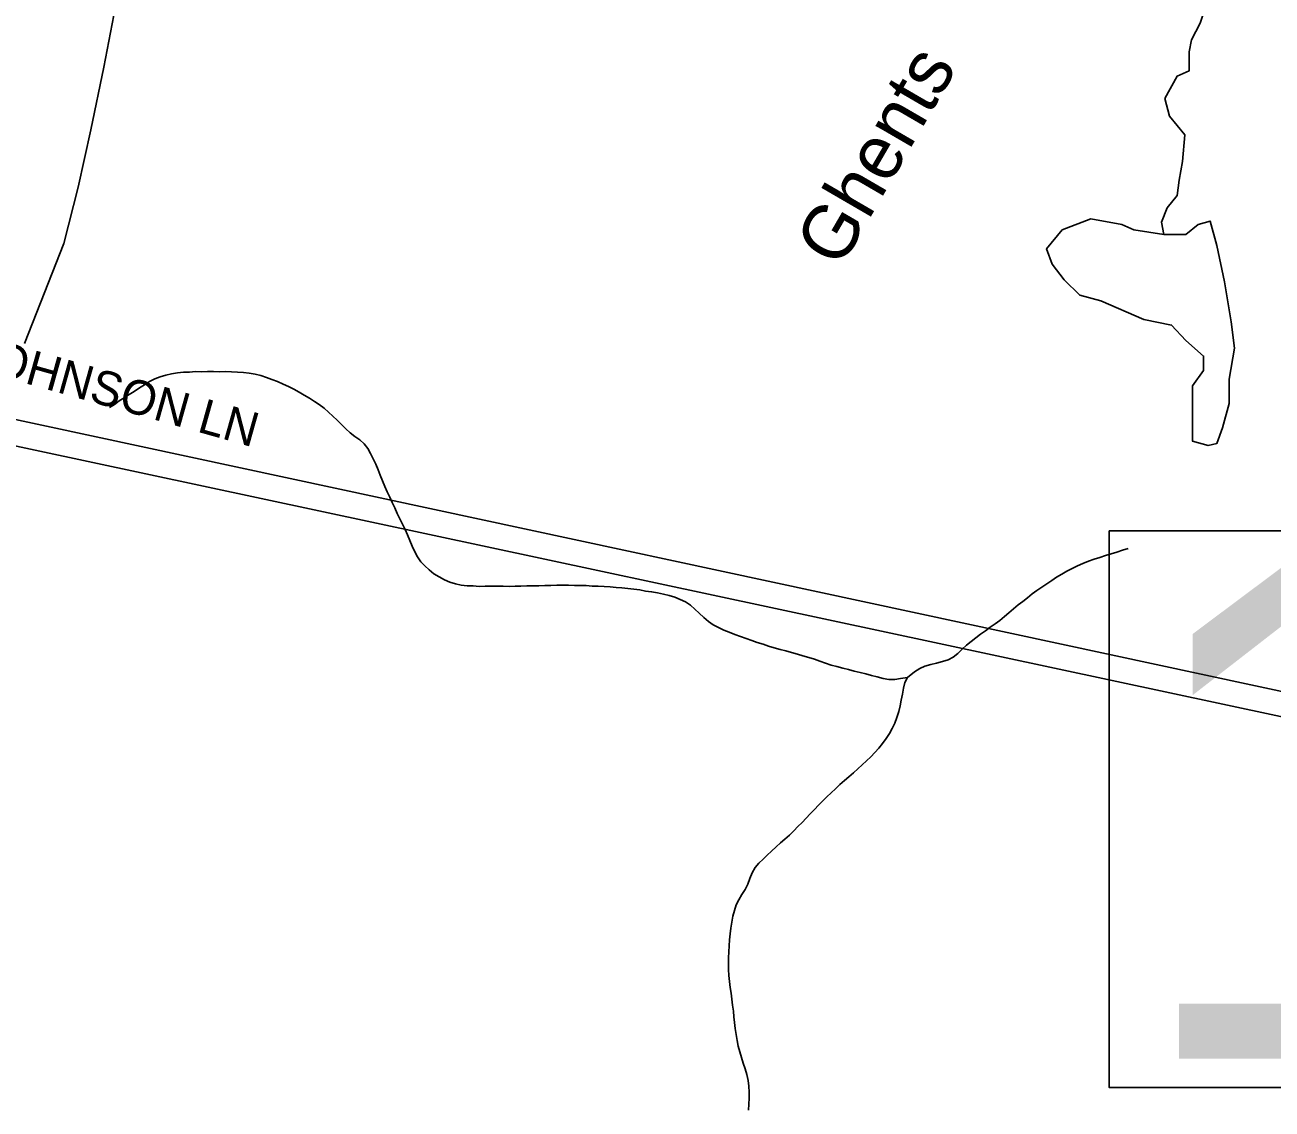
# Model space of a CAD drawing. Extents: x 1950930 to 2061844, y 904556 to 1017002.
# Drawn here: x 1986522 to 1989964, y 989789 to 992782 of the extents above; entities that cross this region are included whole.
import ezdxf

# ---------------------------------------------------------------- set-up
doc = ezdxf.new("R2010")
doc.units = 0
for name, color, linetype in [('Exist Hydrographic Creek Single Shore', 7, 'Continuous'), ('Exist Hydrographic Creek Single Shore Label', 7, 'Continuous'), ('Exist Hydrographic Lake Shore', 7, 'Continuous'), ('Exist Hydrographic Misc Water Feature', 7, 'Continuous'), ('Exist Road Non-System Type 51 Label', 7, 'Continuous'), ('Exist Road Secondary Structure Standard Bridge Number Label', 7, 'Continuous'), ('Exist Road Secondary Type 51 Attributed', 7, 'Continuous'), ('Exist Utilities Electrical Transmission Line', 7, 'Continuous')]:
    doc.layers.add(name, color=color, linetype=linetype)

msp = doc.modelspace()

# ---------------------------------------------------------------- linework, layer by layer
at = {"layer": 'Exist Hydrographic Creek Single Shore'}
for points in [[(1989803.1, 992896.8), (1989766.4, 992786.9), (1989742, 992741.1), (1989735.9, 992707.5), (1989735.9, 992655.6), (1989702.3, 992640.3), (1989668.7, 992579.3), (1989681, 992530.4), (1989723.7, 992478.5), (1989717.6, 992405.2), (1989708.4, 992353.3), (1989702.3, 992310.6), (1989674.8, 992277), (1989659.6, 992237.3), (1989665.7, 992203.7)], [(1989567.1, 991336.8), (1989551.3, 991331.5), (1989535.7, 991326.8), (1989520.1, 991322.1), (1989504.3, 991316.8), (1989488.9, 991311.4), (1989473.3, 991306.8), (1989457.8, 991301.3), (1989442.4, 991295.1), (1989427.2, 991288.8), (1989412.6, 991281.7), (1989398.1, 991273.9), (1989383.9, 991266), (1989369.8, 991257.2), (1989356.1, 991248.5), (1989342.3, 991238.9), (1989328.6, 991230.2), (1989315, 991220.6), (1989301.9, 991211), (1989289.2, 991200.7), (1989276.3, 991190.2), (1989263.4, 991180.7), (1989250.9, 991170.2), (1989238.1, 991159), (1989225.6, 991148.6), (1989212.9, 991138.2), (1989199.8, 991128.7), (1989186.5, 991119), (1989173.1, 991109.5), (1989160, 991099.9), (1989146.9, 991089.5), (1989134, 991080), (1989121.1, 991069.5), (1989109, 991058.2), (1989097.1, 991047.1), (1989084.4, 991036.7), (1989070.2, 991029.6), (1989054.4, 991024.2), (1989038.2, 991020.4), (1989022.2, 991016.6), (1989006.2, 991012), (1988991.7, 991004.9), (1988977.7, 990996.2), (1988958.5, 990980.2)], [(1988958.5, 990980.2), (1988950.5, 990966.4), (1988947.2, 990950.9), (1988944.1, 990934.5), (1988941, 990918.2), (1988937.5, 990901.9), (1988933.9, 990886.3), (1988928.9, 990870), (1988923.2, 990854.6), (1988916.2, 990840), (1988908, 990826.1), (1988898.8, 990812.4), (1988889.1, 990798.6), (1988879.1, 990785.8), (1988868, 990773.6), (1988856.8, 990761.6), (1988845.1, 990750.4), (1988833.2, 990739.1), (1988821.1, 990727.9), (1988808.6, 990717.4), (1988796.5, 990706.2), (1988784, 990695.8), (1988771.7, 990684.6), (1988759.4, 990673.4), (1988747.5, 990662.2), (1988735.8, 990650.9), (1988724.3, 990639.6), (1988712.8, 990627.6), (1988701.3, 990616.4), (1988689.8, 990604.3), (1988678.6, 990592.2), (1988667.3, 990580.1), (1988655.6, 990568.9), (1988644.1, 990556.8), (1988632.2, 990545.5), (1988619.9, 990534.3), (1988607.4, 990523.9), (1988595.3, 990512.6), (1988582.8, 990501.4), (1988570.9, 990490.2), (1988559.2, 990479), (1988547.9, 990467.7), (1988537.3, 990455.6), (1988529.1, 990441), (1988523.1, 990425.6), (1988517, 990410.1), (1988509.6, 990395.4), (1988500.8, 990381.7), (1988492.6, 990367.1), (1988485.2, 990352.6), (1988480.3, 990337), (1988476.2, 990321.5), (1988473.1, 990305.2), (1988470.6, 990288.8), (1988468.6, 990272.5), (1988466.9, 990256.1), (1988465.7, 990239.7), (1988464.7, 990223.3), (1988464.1, 990206.9), (1988464.1, 990190.5), (1988464.3, 990174.1), (1988464.7, 990157.7), (1988466.3, 990141.1), (1988468.8, 990124.7), (1988471.5, 990109.1), (1988473.5, 990092.7), (1988475.4, 990076.1), (1988477.4, 990059.7), (1988479, 990043.2), (1988480.7, 990027.7), (1988482.7, 990011.1), (1988484.8, 989994.7), (1988487.5, 989978.3), (1988490.3, 989962.6), (1988494.8, 989947), (1988500.2, 989931.3), (1988504.7, 989915.6), (1988509.8, 989899.9), (1988514.7, 989884.2), (1988518.4, 989867.7), (1988520.5, 989852), (1988521.1, 989835.6), (1988520.9, 989819.2), (1988520.5, 989802.8), (1988519.6, 989786.4)]]:
    msp.add_lwpolyline(points, dxfattribs=at)
at = {"layer": 'Exist Hydrographic Lake Shore'}
msp.add_lwpolyline([(1989384.8, 992216), (1989464.2, 992246.5), (1989549.7, 992231.2), (1989583.3, 992216), (1989665.7, 992203.7), (1989726.7, 992203.7), (1989760.3, 992231.2), (1989793.9, 992240.4), (1989812.2, 992173.2), (1989833.6, 992072.5), (1989851.9, 991962.5), (1989861.1, 991889.3), (1989845.8, 991803.8), (1989845.8, 991736.6), (1989827.5, 991669.5), (1989812.2, 991626.7), (1989787.8, 991620.6), (1989745.1, 991632.8), (1989745.1, 991684.7), (1989745.1, 991742.7), (1989745.1, 991785.5), (1989775.6, 991828.2), (1989775.6, 991867.9), (1989726.7, 991910.6), (1989687.1, 991953.4), (1989610.7, 991968.7), (1989491.7, 992020.6), (1989433.7, 992035.8), (1989390.9, 992078.6), (1989357.3, 992121.3), (1989342.1, 992164.1)], close=True, dxfattribs=at)
at = {"layer": 'Exist Hydrographic Misc Water Feature'}
for points in [[(1986755, 991725.8), (1986768.5, 991734.5), (1986782, 991744.1), (1986795.8, 991752.9), (1986809.7, 991761.6), (1986823.7, 991770.3), (1986837.8, 991779.8), (1986851.8, 991788.6), (1986865.9, 991797.4), (1986880.5, 991805.2), (1986895.2, 991810.7), (1986910.8, 991815.3), (1986926.6, 991819.1), (1986942.8, 991821.1), (1986959.2, 991823.3), (1986975.8, 991823.8), (1986992.4, 991825.1), (1987009, 991824.7), (1987025.6, 991825.2), (1987042, 991824.8), (1987058.4, 991824.5), (1987075.1, 991825), (1987091.7, 991823.9), (1987108.3, 991823.5), (1987124.7, 991822.4), (1987141.1, 991820.3), (1987157.1, 991817.5), (1987172.9, 991814), (1987188.4, 991808.7), (1987203.6, 991803.5), (1987218.8, 991797.5), (1987234.2, 991790.6), (1987248.9, 991783.7), (1987263.7, 991776), (1987278.5, 991768.3), (1987292.8, 991759.8), (1987307, 991751.3), (1987320.9, 991742.8), (1987334.4, 991734.3), (1987347.4, 991724.1), (1987359.7, 991713.3), (1987371.8, 991702.3), (1987383.7, 991690.6), (1987395.5, 991678.8), (1987407.2, 991667.1), (1987419.5, 991656.3), (1987432.7, 991646.1), (1987446.2, 991636.8), (1987458.3, 991625.8), (1987467.9, 991612.5), (1987475.9, 991598.5), (1987483.1, 991584.4), (1987490.1, 991569.4), (1987496.4, 991553.8), (1987502.8, 991538.8), (1987508.9, 991523.1), (1987515.3, 991508.1), (1987522.1, 991493.3), (1987529, 991478.4), (1987535.8, 991463.5), (1987542.8, 991448.6), (1987549.7, 991433.6), (1987556.9, 991418.7), (1987563.9, 991403.8), (1987571.1, 991388.9), (1987577.8, 991374), (1987584.2, 991358.2), (1987590.8, 991343.4), (1987597.7, 991327.6), (1987605.7, 991313.4), (1987614.5, 991300.2), (1987625.4, 991288.5), (1987637.7, 991277.5), (1987650.8, 991266.6), (1987665.2, 991258.1), (1987680, 991249.6), (1987695.1, 991243.5), (1987710.5, 991239.1), (1987726.1, 991235.5), (1987742.3, 991233.6), (1987758.7, 991233.2), (1987775.5, 991232), (1987792.1, 991232.4), (1987808.9, 991232.9), (1987825.5, 991232.6), (1987841.9, 991232.3), (1987858.4, 991232), (1987874.8, 991232.4), (1987891, 991232.9), (1987907.4, 991233.5), (1987924, 991233.9), (1987940.2, 991233.6), (1987956.6, 991234.1), (1987973.2, 991234.5), (1987989.6, 991235), (1988005.8, 991235.5), (1988022.4, 991235.1), (1988038.8, 991234.8), (1988055.2, 991234.4), (1988071.4, 991234.1)], [(1988071.4, 991234.1), (1988087.8, 991232.9), (1988104.4, 991232.6), (1988120.8, 991231.4), (1988137.2, 991230.3), (1988153.6, 991229.1), (1988169.8, 991228), (1988186.2, 991226), (1988202.6, 991223.9), (1988218.8, 991222.1), (1988235, 991219.2), (1988251.4, 991217.3), (1988267.8, 991214.4), (1988284.2, 991210.8), (1988300.2, 991206.4), (1988315.8, 991201.9), (1988330.8, 991195.9), (1988345.4, 991189.1), (1988358.7, 991179.7), (1988371.2, 991168.8), (1988383.3, 991157.9), (1988395.6, 991146.2), (1988408.3, 991135.2), (1988421.8, 991125.9), (1988436.2, 991118.2), (1988451, 991111.4), (1988465.9, 991105.3), (1988481.3, 991099.3), (1988496.7, 991093.2), (1988512.5, 991087.9), (1988528.1, 991082.6), (1988543.4, 991077.4), (1988559.2, 991072.2), (1988574.8, 991067), (1988590.4, 991062.5), (1988606.4, 991058.1), (1988622, 991053.6), (1988638, 991049.2), (1988654, 991044.8), (1988669.5, 991040.3), (1988685.3, 991035.9), (1988700.9, 991030.7), (1988716.3, 991025.4), (1988732.1, 991020.2), (1988747.7, 991014.9), (1988763.2, 991010.6), (1988779.2, 991006.1), (1988795, 991002.5), (1988811, 990998.1), (1988827, 990994.4), (1988842.8, 990990.8), (1988858.8, 990986.4), (1988874.6, 990982), (1988890.6, 990977.6), (1988906.6, 990974.7), (1988922.8, 990975.2), (1988939.2, 990977.3), (1988958.5, 990980.2)]]:
    msp.add_lwpolyline(points, dxfattribs=at)
at = {"layer": 'Exist Road Secondary Structure Standard Bridge Number Label'}
msp.add_lwpolyline([(1989514.7, 991385.2), (1993230.6, 991385.2), (1993230.6, 989848.8), (1989514.7, 989848.8)], close=True, dxfattribs=at)
at = {"layer": 'Exist Road Secondary Type 51 Attributed'}
msp.add_lwpolyline([(1986790.5, 992929.7), (1986739.8, 992665.8), (1986703.4, 992491.9), (1986669.1, 992334.2), (1986628.7, 992178.2), (1986564.5, 992014.4), (1986520.1, 991902.5)], dxfattribs=at)
at = {"layer": 'Exist Utilities Electrical Transmission Line'}
msp.add_line((1986427.7, 991706.8), (1990043.4, 990930.8), dxfattribs=at)
msp.add_lwpolyline([(1986390.1, 991642.2), (1989987.4, 990873), (1994138.3, 989986.3)], dxfattribs=at)

# ---------------------------------------------------------------- texts
at = {"layer": 'Exist Hydrographic Creek Single Shore Label'}
msp.add_text('Ghents', height=150, rotation=59.8394, dxfattribs=at).set_placement((1988771.7, 992105.8))
at = {"layer": 'Exist Road Non-System Type 51 Label'}
msp.add_text('  THE JOHNSON LN', height=95, rotation=344.2817, dxfattribs=at).set_placement((1986015.6, 991935.2))
at = {"layer": 'Exist Road Secondary Structure Standard Bridge Number Label'}
msp.add_text('198', height=1400, dxfattribs=at).set_placement((1989564.9, 989927.9))

doc.saveas('drawing.dxf')
